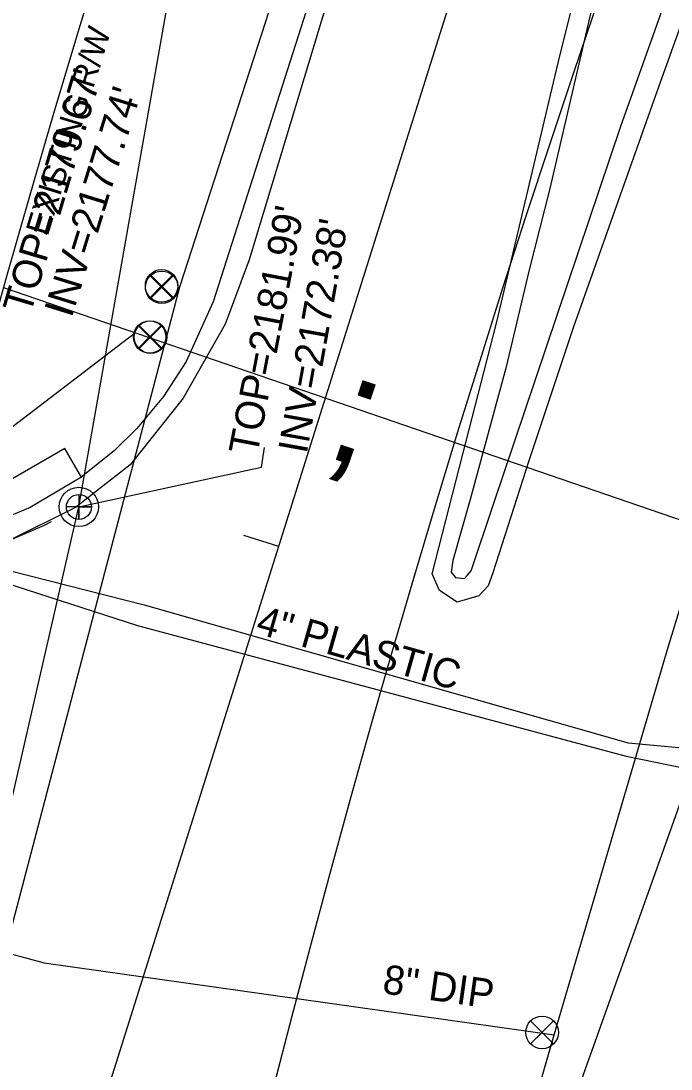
# Model space of a CAD drawing. Extents: x 945964 to 948456, y 631061 to 636061.
# Drawn here: x 946833.5 to 946922.5, y 633353.6 to 633497.3 of the extents above; entities that cross this region are included whole.
import ezdxf

# ---------------------------------------------------------------- set-up
doc = ezdxf.new("R2010")
doc.units = 0
for name, color, linetype in [('Exist Horizontal Alignment', 7, 'Continuous'), ('Exist Horizontal Baseline Alignment', 7, 'Continuous'), ('Exist Horizontal Baseline Alignment Tick small', 7, 'Continuous'), ('Exist Right of Way Control of Access CA Symbol CELL', 7, 'Continuous'), ('Exist Right of Way Control of Access Line', 7, 'Continuous'), ('Exist Right of Way Line', 7, 'Continuous'), ('Exist Right of Way Line Text', 7, 'Continuous'), ('Exist Roads Curbs', 7, 'Continuous'), ('Exist Roads EOP', 7, 'Continuous'), ('Exist Roads EOP Other', 7, 'Continuous'), ('Exist Roads EOT', 7, 'Continuous'), ('Exist Structure Minor Drop Inlet Top Elevation', 7, 'Continuous'), ('Exist Structure Minor Pipes RCP 15 Inch Invert', 7, 'Continuous'), ('Exist Utilities Gas UG Line SUE', 7, 'Continuous'), ('Exist Utilities Gas UG Line SUE Text', 7, 'Continuous'), ('Exist Utilities Sanitary Sewer Manhole CELL', 7, 'Continuous'), ('Exist Utilities Sanitary Sewer Manhole Text', 7, 'Continuous'), ('Exist Utilities Sanitary Sewer UG Line', 7, 'Continuous'), ('Exist Utilities Sanitary Sewer UG Line Invert Elevation', 7, 'Continuous'), ('Exist Utilities Telephone UG Cable SUE', 7, 'Continuous'), ('Exist Utilities Telephone UG FO SUE', 7, 'Continuous'), ('Exist Utilities Water UG Line SUE', 7, 'Continuous'), ('Exist Utilities Water UG Line SUE Text', 7, 'Continuous'), ('Exist Utilities Water Valve CELL', 7, 'Continuous')]:
    doc.layers.add(name, color=color, linetype=linetype)

# ---------------------------------------------------------------- blocks, each defined once
blk = doc.blocks.new('EXIST UTILITIES WATER VALVE')
at = {"layer": 'Exist Utilities Water Valve CELL'}
blk.add_lwpolyline([(0.0315, 0.0315), (-0.0315, -0.0315), (0, 0), (0.0315, -0.0315), (-0.0315, 0.0315)], dxfattribs=at)
blk.add_circle((0, 0), 0.0445, dxfattribs=at)

msp = doc.modelspace()

# ---------------------------------------------------------------- linework, layer by layer
at = {"layer": 'Exist Horizontal Alignment'}
msp.add_arc((948718.82, 632879.65), 1909.86, 158.53343, 198.31343, dxfattribs=at)
at = {"layer": 'Exist Horizontal Baseline Alignment'}
msp.add_line((946772.39, 633118.89), (947008.79, 633870.13), dxfattribs=at)
at = {"layer": 'Exist Horizontal Baseline Alignment Tick small'}
msp.add_line((946868.79, 633425.23), (946864.02, 633426.73), dxfattribs=at)
at = {"layer": 'Exist Right of Way Control of Access CA Symbol CELL'}
msp.add_line((946884.33, 633442.42), (946884.33, 633442.42), dxfattribs=at)
at = {"layer": 'Exist Right of Way Control of Access Line'}
msp.add_line((946831.05, 633460.75), (946969.12, 633413.28), dxfattribs=at)
at = {"layer": 'Exist Right of Way Line'}
msp.add_arc((948848.33, 632890.69), 2096.28, 158.90258, 198.31343, dxfattribs=at)
at = {"layer": 'Exist Roads Curbs'}
for points in [[(946919.71, 633631.53), (946917.06, 633622.88), (946917.06, 633622.88), (946903.4, 633586.27), (946897.73, 633572.07), (946876.86, 633512.24), (946859.79, 633458.78), (946856.08, 633450.58), (946856.08, 633450.58), (946852.98, 633445.8), (946849.34, 633441.4), (946849.34, 633441.4), (946846.29, 633438.38), (946846.29, 633438.38), (946841.68, 633434.67), (946841.68, 633434.67), (946834.71, 633430.55), (946829.23, 633428.29), (946823.52, 633426.69)], [(946894.26, 633420.86), (946894.58, 633421.24), (946895.16, 633421.91), (946898.22, 633431.01), (946915.67, 633482.84), (946933.05, 633531.74)], [(946914, 633509.07), (946910.96, 633495.93), (946905.93, 633474.28), (946903.11, 633463.16), (946899.9, 633449.65), (946895, 633431.68), (946892.66, 633423.3), (946892.39, 633421.72), (946892.99, 633420.96), (946894.26, 633420.86), (946894.26, 633420.86)]]:
    msp.add_lwpolyline(points, dxfattribs=at)
at = {"layer": 'Exist Roads EOP'}
for points in [[(946922.4, 633632.06), (946918.93, 633621.55), (946912.94, 633604.79), (946903.41, 633579.5), (946893.45, 633552.57), (946890.39, 633544.51), (946882.97, 633522.73), (946874.78, 633497.79), (946864.71, 633464.52), (946861.44, 633455.7), (946855.69, 633445.54), (946855.69, 633445.54), (946848.44, 633436.43), (946848.44, 633436.43), (946840.94, 633430.59), (946840.94, 633430.59), (946831.77, 633425.98), (946831.77, 633425.98), (946826.05, 633424.19), (946826.05, 633424.19), (946818.76, 633422.78)], [(946777.72, 633432.38), (946795.4, 633426.01), (946798.25, 633424.94), (946803.44, 633423.66), (946808.16, 633422.79), (946814.62, 633422.51), (946820.32, 633422.96), (946826.51, 633424.32), (946831.08, 633425.72), (946836.7, 633428.14)], [(946836.7, 633428.14), (946837.66, 633428.64)]]:
    msp.add_lwpolyline(points, dxfattribs=at)
at = {"layer": 'Exist Roads EOP Other'}
msp.add_lwpolyline([(946841.79, 633434.64), (946839.48, 633438.64), (946831.32, 633433.96), (946824.85, 633431.68), (946820.56, 633431.18), (946814.9, 633432.46), (946802.15, 633436.81)], dxfattribs=at)
at = {"layer": 'Exist Roads EOT'}
for points in [[(946909.19, 633455.34), (946903.04, 633436.99), (946898.11, 633421.62), (946897.46, 633419.85), (946896.18, 633418.48), (946896.18, 633418.48), (946893.25, 633417.61), (946893.25, 633417.61), (946890.8, 633419.18), (946890.8, 633419.18), (946889.82, 633421.49), (946889.82, 633421.49), (946894.03, 633437.86), (946898.64, 633455.83), (946907.07, 633491.55), (946912.17, 633512.19), (946921.5, 633550.79), (946928.22, 633575.98), (946935.99, 633599.01), (946947.43, 633627.62), (946954.05, 633645.35)], [(946978.41, 633640.86), (946973.53, 633628.43), (946966.02, 633609.29), (946954.2, 633578.33), (946936.35, 633531.55), (946920.41, 633487.06), (946909.19, 633455.34)]]:
    msp.add_lwpolyline(points, dxfattribs=at)
at = {"layer": 'Exist Utilities Gas UG Line SUE'}
msp.add_lwpolyline([(946821.36, 633424.58), (946850.33, 633417.25), (946916.68, 633398.33), (946938.52, 633396.28)], dxfattribs=at)
at = {"layer": 'Exist Utilities Sanitary Sewer Manhole CELL'}
msp.add_lwpolyline([(946841.39, 633432.36), (946841.39, 633428.94), (946841.39, 633430.65), (946843.1, 633430.65), (946839.68, 633430.65)], dxfattribs=at)
for radius in [2.69, 1.71]:
    msp.add_circle((946841.39, 633430.65), radius, dxfattribs=at)
at = {"layer": 'Exist Utilities Sanitary Sewer Manhole Text'}
msp.add_lwpolyline([(946841.39, 633430.65), (946866.41, 633436.1), (946866.82, 633438.8)], dxfattribs=at)
at = {"layer": 'Exist Utilities Sanitary Sewer UG Line'}
for points in [[(946841.39, 633430.65), (946859.43, 633532.99)], [(946762.74, 633087.09), (946841.39, 633430.65)]]:
    msp.add_lwpolyline(points, dxfattribs=at)
at = {"layer": 'Exist Utilities Telephone UG Cable SUE'}
msp.add_lwpolyline([(946659.85, 633482.04), (946716.32, 633463.07), (946779.89, 633444.27), (946796.69, 633438.31), (946817.46, 633424.73), (946849.42, 633414.38), (946916.38, 633396.49), (946936.03, 633392.44), (946936.61, 633390.98), (946947.68, 633392.91), (946970.86, 633403.01), (946984.46, 633456.51), (946992.8, 633488.96), (947002.46, 633521.18)], dxfattribs=at)
at = {"layer": 'Exist Utilities Telephone UG FO SUE'}
msp.add_lwpolyline([(946843.75, 632861.86), (946845.45, 632875.49), (946846.87, 632959.02), (946849.9, 633021.88), (946856.09, 633093.82), (946867.01, 633168.17), (946873.26, 633207.46), (946887.9, 633278.92), (946901.4, 633327.21), (946927.15, 633399.5), (946955.33, 633464.91), (946976.87, 633502.55), (946990.39, 633526.44), (947042.99, 633595.21), (947065.95, 633626.61), (947283.34, 634211.93), (947296.03, 634240.08), (947307.13, 634250.19), (947335.86, 634268.18), (947320.62, 634317.86), (947311.2, 634351.26), (947308.67, 634385.7), (947324.73, 634436.61)], dxfattribs=at)
at = {"layer": 'Exist Utilities Water UG Line SUE'}
for points in [[(946861.6, 632622.99), (946857.97, 632647.58), (946852.97, 632699.99), (946849.46, 632747.01), (946843.88, 632853.23), (946844.6, 632925.42), (946848.49, 633021.71), (946854.67, 633094.54), (946866.27, 633169.12), (946869.9, 633189.05), (946879.92, 633250.64), (946895.59, 633320.41), (946906.54, 633358.29), (946922.14, 633411.44), (946948.63, 633497.92), (946975.56, 633562.66), (947003.55, 633599.53), (947037.06, 633649.36)], [(946788.6, 632630.18), (946781.16, 632699.34), (946773.28, 632808.46), (946771.79, 632854.84), (946771.8, 632932.21), (946773, 633009.71), (946780.55, 633091.42), (946784.9, 633156.63), (946798.66, 633233.47), (946810, 633290.7), (946821.3, 633337.55), (946829.57, 633363.16), (946855.21, 633460.81), (946878.65, 633533.2), (946897.38, 633594.69), (946885.48, 633607.31), (946857.92, 633638.18)], [(946472.57, 633239.55), (946443.99, 633324.66), (946419.97, 633402.56), (946404.47, 633448.42), (946393.04, 633481.21), (946452.73, 633500.32), (946499.06, 633510.07), (946542.99, 633507.65), (946602.6, 633496.16), (946703.36, 633462.75), (946774.9, 633437.64), (946828.32, 633438.65), (946848.97, 633454.44)], [(946830.06, 633365.04), (946814.13, 633369.59), (946815.37, 633373.93), (946836.64, 633368.14), (946906.54, 633358.29)]]:
    msp.add_lwpolyline(points, dxfattribs=at)
at = {"layer": 'Exist Utilities Water Valve CELL'}
for points in [[(946854.31, 633462.53), (946851.16, 633459.38), (946852.73, 633460.95), (946854.31, 633459.38), (946851.16, 633462.53)], [(946852.79, 633455.51), (946849.64, 633452.36), (946851.22, 633453.93), (946852.79, 633452.36), (946849.64, 633455.51)], [(946906.45, 633360.18), (946903.3, 633357.03), (946904.87, 633358.61), (946906.45, 633357.03), (946903.3, 633360.18)]]:
    msp.add_lwpolyline(points, dxfattribs=at)
for centre in [(946852.73, 633460.95), (946851.22, 633453.93), (946904.87, 633358.61)]:
    msp.add_circle(centre, 2.23, dxfattribs=at)

# ---------------------------------------------------------------- block references
at = {"layer": 'Exist Utilities Water Valve CELL', "xscale": 50, "yscale": 50}
for p in [(946852.75, 633460.76), (946851.09, 633453.95)]:
    msp.add_blockref('EXIST UTILITIES WATER VALVE', p, dxfattribs=at)

# ---------------------------------------------------------------- texts
at = {"layer": 'Exist Right of Way Control of Access CA Symbol CELL'}
msp.add_text(';', height=15, rotation=341.3914, dxfattribs=at).set_placement((946874.83, 633437.71))
at = {"layer": 'Exist Right of Way Line Text'}
msp.add_text('EXISTING R/W', height=3.2, rotation=72.875, dxfattribs=at).set_placement((946837.12, 633467.67))
at = {"layer": 'Exist Structure Minor Drop Inlet Top Elevation'}
msp.add_text("TOP=2179.67'", height=4, rotation=73.3841, dxfattribs=at).set_placement((946834.74, 633456.89))
at = {"layer": 'Exist Structure Minor Pipes RCP 15 Inch Invert'}
msp.add_text("INV=2177.74'", height=4, rotation=72.8377, dxfattribs=at).set_placement((946840.4, 633456.46))
at = {"layer": 'Exist Utilities Gas UG Line SUE Text'}
msp.add_text('4" PLASTIC', height=4, rotation=344.0882, dxfattribs=at).set_placement((946865.46, 633413.35))
at = {"layer": 'Exist Utilities Sanitary Sewer Manhole Text'}
msp.add_text("TOP=2181.99'", height=4, rotation=79.1967, dxfattribs=at).set_placement((946865.83, 633437.6))
at = {"layer": 'Exist Utilities Sanitary Sewer UG Line Invert Elevation'}
msp.add_text("INV=2172.38'", height=4, rotation=79.8516, dxfattribs=at).set_placement((946872.62, 633437.82))
at = {"layer": 'Exist Utilities Water UG Line SUE Text'}
msp.add_text('8" DIP', height=4, rotation=351.95, dxfattribs=at).set_placement((946882.86, 633363.99))

doc.saveas('drawing.dxf')
